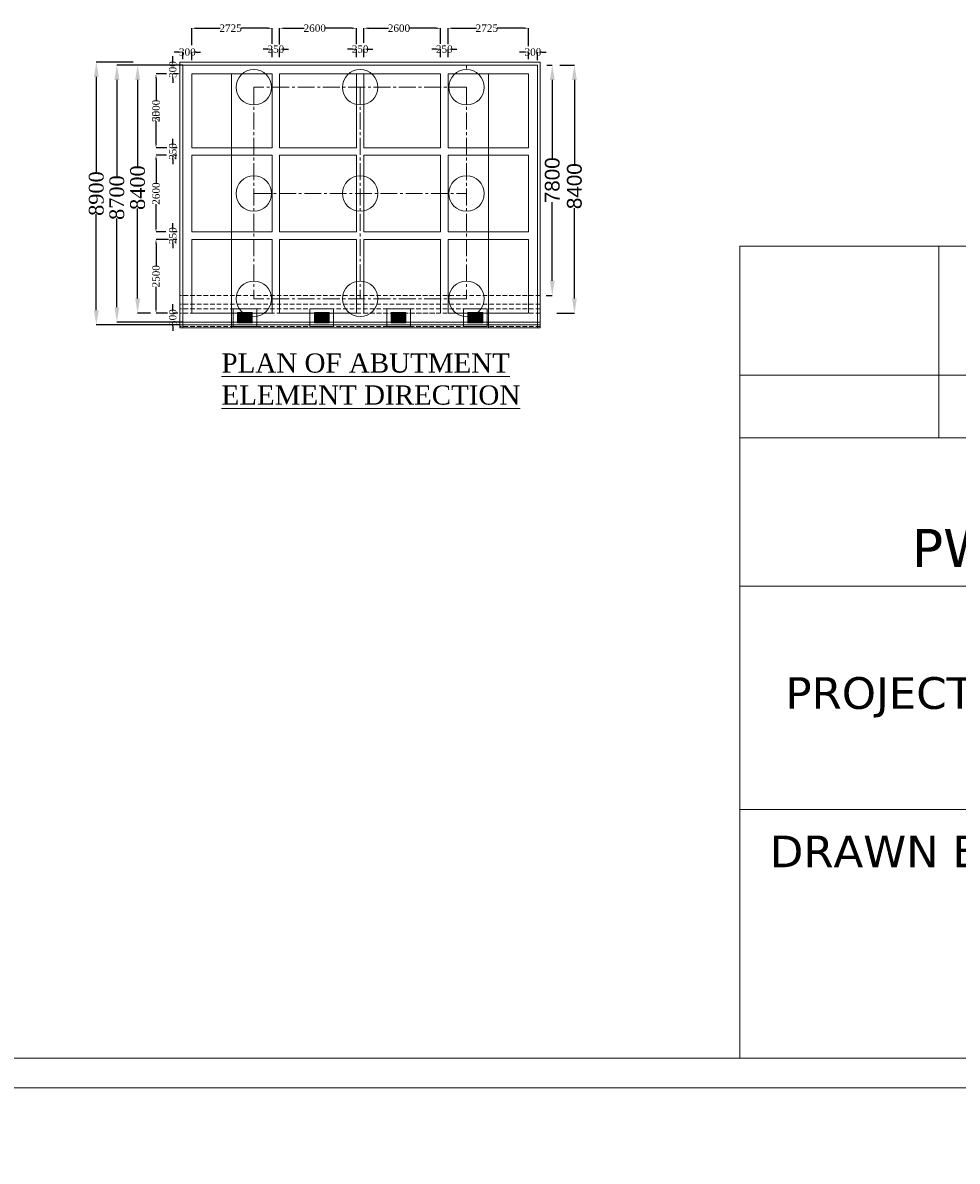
# Model space of a CAD drawing. Header units: millimetres. Extents: x -20950785 to 389010297, y -11535949 to 14056629.
# Tile 348 of 654: x 14760322 to 14823597, y -2582955 to -2505850. Entities that reach past the tile are written whole.
import ezdxf

# ---------------------------------------------------------------- set-up
doc = ezdxf.new("R2010")
doc.units = ezdxf.units.MM
doc.header["$LTSCALE"] = 60
doc.header["$MEASUREMENT"] = 0
doc.linetypes.add('CENTER2', pattern=[28.575, 19.05, -3.175, 3.175, -3.175])
doc.linetypes.add('HIDDEN', pattern=[0.375, 0.25, -0.125])
doc.styles.add('PDF Arial Bold', font='times.ttf')
doc.styles.add('style1', font='txt.shx', dxfattribs={"height": 1})
doc.dimstyles.get("Standard").update_dxf_attribs({"dimtxt": 400, "dimasz": 215, "dimexe": 0.18, "dimexo": 0.0625, "dimgap": 0.09, "dimtad": 0, "dimtih": 1, "dimtoh": 1, "dimdec": 0, "dimzin": 4, "dimdsep": 46, "dimtxsty": 'Standard', "dimblk": 'OPEN90', "dimcen": 0, "dimadec": 0, "dimazin": 1, "dimtfac": 1, "dimtdec": 0, "dimtix": 1, "dimtofl": 0, "dimtmove": 0, "dimatfit": 3, "dimldrblk": 'OPEN30', "dimfxl": 1, "dimtolj": 1, "dimtzin": 0, "dimarcsym": 0})

# ---------------------------------------------------------------- blocks, each defined once
blk = doc.blocks.new('*D1844')
at = {"color": 0, "linetype": 'Continuous', "lineweight": -2, "ltscale": 2, "transparency": 16777216}
for p, q in [((14795800, -2508718), (14796180, -2508718)), ((14796179, -2509718), (14796179, -2515030)), ((14796179, -2523318), (14796179, -2518005)), ((14795769, -2524318), (14796180, -2524318))]:
    blk.add_line(p, q, dxfattribs=at)
at = {"color": 0, "linetype": 'Continuous', "lineweight": 9, "ltscale": 2, "transparency": 16777216}
for points in [[(14796013, -2509718), (14796346, -2509718), (14796179, -2508718)], [(14796013, -2523318), (14796346, -2523318), (14796179, -2524318)]]:
    blk.add_solid(points, dxfattribs=at)
at = {"layer": 'Defpoints', "color": 0, "linetype": 'Continuous', "lineweight": 9, "ltscale": 2, "transparency": 16777216}
for p in [(14795800, -2508718), (14795769, -2524318), (14796179, -2524318)]:
    blk.add_point(p, dxfattribs=at)
at = {"color": 0, "linetype": 'Continuous', "lineweight": 9, "ltscale": 2, "transparency": 16777216, "insert": (14796179, -2516518), "char_height": 1000, "attachment_point": 5, "rotation": 90, "style": 'PDF Arial Bold'}
blk.add_mtext('\\A1;{\\fArial|b0|i0|c0|p34;7800}', dxfattribs=at)
blk = doc.blocks.new('*D1845')
at = {"color": 0, "linetype": 'Continuous', "lineweight": -2, "ltscale": 2, "transparency": 16777216}
for p, q in [((14796693, -2508718), (14797677, -2508718)), ((14797676, -2509718), (14797676, -2515426)), ((14797676, -2524518), (14797676, -2518410)), ((14796476, -2525518), (14797677, -2525518))]:
    blk.add_line(p, q, dxfattribs=at)
at = {"color": 0, "linetype": 'Continuous', "lineweight": 9, "ltscale": 2, "transparency": 16777216}
for points in [[(14797510, -2509718), (14797843, -2509718), (14797676, -2508718)], [(14797510, -2524518), (14797843, -2524518), (14797676, -2525518)]]:
    blk.add_solid(points, dxfattribs=at)
at = {"layer": 'Defpoints', "color": 0, "linetype": 'Continuous', "lineweight": 9, "ltscale": 2, "transparency": 16777216}
for p in [(14796693, -2508718), (14796476, -2525518), (14797676, -2525518)]:
    blk.add_point(p, dxfattribs=at)
at = {"color": 0, "linetype": 'Continuous', "lineweight": 9, "ltscale": 2, "transparency": 16777216, "insert": (14797676, -2516918), "char_height": 1000, "attachment_point": 5, "rotation": 90, "style": 'PDF Arial Bold'}
blk.add_mtext('\\A1;{\\fArial|b0|i0|c0|p34;8400}', dxfattribs=at)
blk = doc.blocks.new('*D1822')
at = {"color": 0, "linetype": 'Continuous', "lineweight": -2, "ltscale": 2, "transparency": 16777216}
for p, q in [((14789116, -2507303), (14789116, -2506218)), ((14789416, -2506219), (14791039, -2506219)), ((14794266, -2506219), (14792452, -2506219)), ((14794566, -2507425), (14794566, -2506218))]:
    blk.add_line(p, q, dxfattribs=at)
at = {"color": 0, "linetype": 'Continuous', "lineweight": 9, "ltscale": 2, "transparency": 16777216}
for points in [[(14789416, -2506169), (14789416, -2506269), (14789116, -2506219)], [(14794266, -2506169), (14794266, -2506269), (14794566, -2506219)]]:
    blk.add_solid(points, dxfattribs=at)
at = {"layer": 'Defpoints', "color": 0, "linetype": 'Continuous', "lineweight": 9, "ltscale": 2, "transparency": 16777216}
for p in [(14789116, -2506219), (14789116, -2507303), (14794566, -2507425)]:
    blk.add_point(p, dxfattribs=at)
at = {"color": 0, "linetype": 'Continuous', "lineweight": 9, "ltscale": 2, "transparency": 16777216, "insert": (14791745, -2506219), "char_height": 500, "attachment_point": 5, "style": 'PDF Arial Bold'}
blk.add_mtext('\\A1;2725', dxfattribs=at)
blk = doc.blocks.new('*D1823')
at = {"color": 0, "linetype": 'Continuous', "lineweight": -2, "ltscale": 2, "transparency": 16777216}
for p, q in [((14783416, -2507213), (14783416, -2506218)), ((14783716, -2506219), (14785078, -2506219)), ((14788316, -2506219), (14786513, -2506219)), ((14788616, -2507270), (14788616, -2506218))]:
    blk.add_line(p, q, dxfattribs=at)
at = {"color": 0, "linetype": 'Continuous', "lineweight": 9, "ltscale": 2, "transparency": 16777216}
for points in [[(14783716, -2506169), (14783716, -2506269), (14783416, -2506219)], [(14788316, -2506169), (14788316, -2506269), (14788616, -2506219)]]:
    blk.add_solid(points, dxfattribs=at)
at = {"layer": 'Defpoints', "color": 0, "linetype": 'Continuous', "lineweight": 9, "ltscale": 2, "transparency": 16777216}
for p in [(14783416, -2506219), (14783416, -2507213), (14788616, -2507270)]:
    blk.add_point(p, dxfattribs=at)
at = {"color": 0, "linetype": 'Continuous', "lineweight": 9, "ltscale": 2, "transparency": 16777216, "insert": (14785795, -2506219), "char_height": 500, "attachment_point": 5, "style": 'PDF Arial Bold'}
blk.add_mtext('\\A1;2600', dxfattribs=at)
blk = doc.blocks.new('*D1824')
at = {"color": 0, "linetype": 'Continuous', "lineweight": -2, "ltscale": 2, "transparency": 16777216}
for p, q in [((14777716, -2507317), (14777716, -2506218)), ((14778016, -2506219), (14779378, -2506219)), ((14782616, -2506219), (14780813, -2506219)), ((14782916, -2507294), (14782916, -2506218))]:
    blk.add_line(p, q, dxfattribs=at)
at = {"color": 0, "linetype": 'Continuous', "lineweight": 9, "ltscale": 2, "transparency": 16777216}
for points in [[(14778016, -2506169), (14778016, -2506269), (14777716, -2506219)], [(14782616, -2506169), (14782616, -2506269), (14782916, -2506219)]]:
    blk.add_solid(points, dxfattribs=at)
at = {"layer": 'Defpoints', "color": 0, "linetype": 'Continuous', "lineweight": 9, "ltscale": 2, "transparency": 16777216}
for p in [(14777716, -2506219), (14777716, -2507317), (14782916, -2507294)]:
    blk.add_point(p, dxfattribs=at)
at = {"color": 0, "linetype": 'Continuous', "lineweight": 9, "ltscale": 2, "transparency": 16777216, "insert": (14780095, -2506219), "char_height": 500, "attachment_point": 5, "style": 'PDF Arial Bold'}
blk.add_mtext('\\A1;2600', dxfattribs=at)
blk = doc.blocks.new('*D1825')
at = {"color": 0, "linetype": 'Continuous', "lineweight": -2, "ltscale": 2, "transparency": 16777216}
for p, q in [((14771766, -2507365), (14771766, -2506218)), ((14772066, -2506219), (14773689, -2506219)), ((14776916, -2506219), (14775102, -2506219)), ((14777216, -2507269), (14777216, -2506218))]:
    blk.add_line(p, q, dxfattribs=at)
at = {"color": 0, "linetype": 'Continuous', "lineweight": 9, "ltscale": 2, "transparency": 16777216}
for points in [[(14772066, -2506169), (14772066, -2506269), (14771766, -2506219)], [(14776916, -2506169), (14776916, -2506269), (14777216, -2506219)]]:
    blk.add_solid(points, dxfattribs=at)
at = {"layer": 'Defpoints', "color": 0, "linetype": 'Continuous', "lineweight": 9, "ltscale": 2, "transparency": 16777216}
for p in [(14771766, -2506219), (14771766, -2507365), (14777216, -2507269)]:
    blk.add_point(p, dxfattribs=at)
at = {"color": 0, "linetype": 'Continuous', "lineweight": 9, "ltscale": 2, "transparency": 16777216, "insert": (14774395, -2506219), "char_height": 500, "attachment_point": 5, "style": 'PDF Arial Bold'}
blk.add_mtext('\\A1;2725', dxfattribs=at)
blk = doc.blocks.new('*D1826')
at = {"color": 0, "linetype": 'Continuous', "lineweight": -2, "ltscale": 2, "transparency": 16777216}
for p, q in [((14788316, -2507637), (14788016, -2507637)), ((14788616, -2508180), (14788616, -2507636)), ((14789116, -2508191), (14789116, -2507636)), ((14789416, -2507637), (14789716, -2507637))]:
    blk.add_line(p, q, dxfattribs=at)
at = {"color": 0, "linetype": 'Continuous', "lineweight": 9, "ltscale": 2, "transparency": 16777216}
for points in [[(14788316, -2507587), (14788316, -2507687), (14788616, -2507637)], [(14789416, -2507587), (14789416, -2507687), (14789116, -2507637)]]:
    blk.add_solid(points, dxfattribs=at)
at = {"layer": 'Defpoints', "color": 0, "linetype": 'Continuous', "lineweight": 9, "ltscale": 2, "transparency": 16777216}
for p in [(14788616, -2507637), (14788616, -2508180), (14789116, -2508191)]:
    blk.add_point(p, dxfattribs=at)
at = {"color": 0, "linetype": 'Continuous', "lineweight": 9, "ltscale": 2, "transparency": 16777216, "insert": (14788866, -2507637), "char_height": 500, "attachment_point": 5, "style": 'PDF Arial Bold'}
blk.add_mtext('\\A1;250', dxfattribs=at)
blk = doc.blocks.new('*D1827')
at = {"color": 0, "linetype": 'Continuous', "lineweight": -2, "ltscale": 2, "transparency": 16777216}
for p, q in [((14782616, -2507637), (14782316, -2507637)), ((14782916, -2508180), (14782916, -2507636)), ((14783416, -2508191), (14783416, -2507636)), ((14783716, -2507637), (14784016, -2507637))]:
    blk.add_line(p, q, dxfattribs=at)
at = {"color": 0, "linetype": 'Continuous', "lineweight": 9, "ltscale": 2, "transparency": 16777216}
for points in [[(14782616, -2507587), (14782616, -2507687), (14782916, -2507637)], [(14783716, -2507587), (14783716, -2507687), (14783416, -2507637)]]:
    blk.add_solid(points, dxfattribs=at)
at = {"layer": 'Defpoints', "color": 0, "linetype": 'Continuous', "lineweight": 9, "ltscale": 2, "transparency": 16777216}
for p in [(14782916, -2507637), (14782916, -2508180), (14783416, -2508191)]:
    blk.add_point(p, dxfattribs=at)
at = {"color": 0, "linetype": 'Continuous', "lineweight": 9, "ltscale": 2, "transparency": 16777216, "insert": (14783166, -2507637), "char_height": 500, "attachment_point": 5, "style": 'PDF Arial Bold'}
blk.add_mtext('\\A1;250', dxfattribs=at)
blk = doc.blocks.new('*D1828')
at = {"color": 0, "linetype": 'Continuous', "lineweight": -2, "ltscale": 2, "transparency": 16777216}
for p, q in [((14776909, -2507637), (14776609, -2507637)), ((14777209, -2508180), (14777209, -2507636)), ((14777709, -2508191), (14777709, -2507636)), ((14778009, -2507637), (14778309, -2507637))]:
    blk.add_line(p, q, dxfattribs=at)
at = {"color": 0, "linetype": 'Continuous', "lineweight": 9, "ltscale": 2, "transparency": 16777216}
for points in [[(14776909, -2507587), (14776909, -2507687), (14777209, -2507637)], [(14778009, -2507587), (14778009, -2507687), (14777709, -2507637)]]:
    blk.add_solid(points, dxfattribs=at)
at = {"layer": 'Defpoints', "color": 0, "linetype": 'Continuous', "lineweight": 9, "ltscale": 2, "transparency": 16777216}
for p in [(14777209, -2507637), (14777209, -2508180), (14777709, -2508191)]:
    blk.add_point(p, dxfattribs=at)
at = {"color": 0, "linetype": 'Continuous', "lineweight": 9, "ltscale": 2, "transparency": 16777216, "insert": (14777459, -2507637), "char_height": 500, "attachment_point": 5, "style": 'PDF Arial Bold'}
blk.add_mtext('\\A1;250', dxfattribs=at)
blk = doc.blocks.new('*D1829')
at = {"color": 0, "linetype": 'Continuous', "lineweight": -2, "ltscale": 2, "transparency": 16777216}
for p, q in [((14794266, -2507837), (14793966, -2507837)), ((14794566, -2508321), (14794566, -2507836)), ((14795165, -2508391), (14795165, -2507836)), ((14795465, -2507837), (14795765, -2507837))]:
    blk.add_line(p, q, dxfattribs=at)
at = {"color": 0, "linetype": 'Continuous', "lineweight": 9, "ltscale": 2, "transparency": 16777216}
for points in [[(14794266, -2507787), (14794266, -2507887), (14794566, -2507837)], [(14795465, -2507787), (14795465, -2507887), (14795165, -2507837)]]:
    blk.add_solid(points, dxfattribs=at)
at = {"layer": 'Defpoints', "color": 0, "linetype": 'Continuous', "lineweight": 9, "ltscale": 2, "transparency": 16777216}
for p in [(14794566, -2507837), (14794566, -2508321), (14795165, -2508391)]:
    blk.add_point(p, dxfattribs=at)
at = {"color": 0, "linetype": 'Continuous', "lineweight": 9, "ltscale": 2, "transparency": 16777216, "insert": (14794866, -2507837), "char_height": 500, "attachment_point": 5, "style": 'PDF Arial Bold'}
blk.add_mtext('\\A1;300', dxfattribs=at)
blk = doc.blocks.new('*D1830')
at = {"color": 0, "linetype": 'Continuous', "lineweight": -2, "ltscale": 2, "transparency": 16777216}
for p, q in [((14770866, -2507837), (14770566, -2507837)), ((14771166, -2508321), (14771166, -2507836)), ((14771765, -2508391), (14771765, -2507836)), ((14772065, -2507837), (14772365, -2507837))]:
    blk.add_line(p, q, dxfattribs=at)
at = {"color": 0, "linetype": 'Continuous', "lineweight": 9, "ltscale": 2, "transparency": 16777216}
for points in [[(14770866, -2507787), (14770866, -2507887), (14771166, -2507837)], [(14772065, -2507787), (14772065, -2507887), (14771765, -2507837)]]:
    blk.add_solid(points, dxfattribs=at)
at = {"layer": 'Defpoints', "color": 0, "linetype": 'Continuous', "lineweight": 9, "ltscale": 2, "transparency": 16777216}
for p in [(14771166, -2507837), (14771166, -2508321), (14771765, -2508391)]:
    blk.add_point(p, dxfattribs=at)
at = {"color": 0, "linetype": 'Continuous', "lineweight": 9, "ltscale": 2, "transparency": 16777216, "insert": (14771466, -2507837), "char_height": 500, "width": 1681.9, "attachment_point": 5, "style": 'PDF Arial Bold'}
blk.add_mtext('\\A1;300', dxfattribs=at)
blk = doc.blocks.new('*D1831')
at = {"color": 0, "linetype": 'Continuous', "lineweight": -2, "ltscale": 2, "transparency": 16777216}
for p, q in [((14770048, -2509318), (14769344, -2509318)), ((14769344, -2509618), (14769344, -2511110)), ((14769344, -2514018), (14769344, -2512525)), ((14770080, -2514318), (14769344, -2514318))]:
    blk.add_line(p, q, dxfattribs=at)
at = {"color": 0, "linetype": 'Continuous', "lineweight": 9, "ltscale": 2, "transparency": 16777216}
for points in [[(14769294, -2509618), (14769394, -2509618), (14769344, -2509318)], [(14769294, -2514018), (14769394, -2514018), (14769344, -2514318)]]:
    blk.add_solid(points, dxfattribs=at)
at = {"layer": 'Defpoints', "color": 0, "linetype": 'Continuous', "lineweight": 9, "ltscale": 2, "transparency": 16777216}
for p in [(14770048, -2509318), (14769344, -2514318), (14770080, -2514318)]:
    blk.add_point(p, dxfattribs=at)
at = {"color": 0, "linetype": 'Continuous', "lineweight": 9, "ltscale": 2, "transparency": 16777216, "insert": (14769344, -2511818), "char_height": 500, "attachment_point": 5, "rotation": 90, "style": 'PDF Arial Bold'}
blk.add_mtext('\\A1;5000', dxfattribs=at)
blk = doc.blocks.new('*D1832')
at = {"color": 0, "linetype": 'Continuous', "lineweight": -2, "ltscale": 2, "transparency": 16777216}
for p, q in [((14770048, -2509318), (14769344, -2509318)), ((14769344, -2509618), (14769344, -2511101)), ((14769344, -2514018), (14769344, -2512535)), ((14770080, -2514318), (14769344, -2514318))]:
    blk.add_line(p, q, dxfattribs=at)
at = {"color": 0, "linetype": 'Continuous', "lineweight": 9, "ltscale": 2, "transparency": 16777216}
for points in [[(14769294, -2509618), (14769394, -2509618), (14769344, -2509318)], [(14769294, -2514018), (14769394, -2514018), (14769344, -2514318)]]:
    blk.add_solid(points, dxfattribs=at)
at = {"layer": 'Defpoints', "color": 0, "linetype": 'Continuous', "lineweight": 9, "ltscale": 2, "transparency": 16777216}
for p in [(14770048, -2509318), (14769344, -2514318), (14770080, -2514318)]:
    blk.add_point(p, dxfattribs=at)
at = {"color": 0, "linetype": 'Continuous', "lineweight": 9, "ltscale": 2, "transparency": 16777216, "insert": (14769344, -2511818), "char_height": 500, "attachment_point": 5, "rotation": 90, "style": 'PDF Arial Bold'}
blk.add_mtext('\\A1;2500', dxfattribs=at)
blk = doc.blocks.new('*D1833')
at = {"color": 0, "linetype": 'Continuous', "lineweight": -2, "ltscale": 2, "transparency": 16777216}
for p, q in [((14770192, -2520518), (14769344, -2520518)), ((14769344, -2520818), (14769344, -2522301)), ((14769344, -2525218), (14769344, -2523735)), ((14770113, -2525518), (14769344, -2525518))]:
    blk.add_line(p, q, dxfattribs=at)
at = {"color": 0, "linetype": 'Continuous', "lineweight": 9, "ltscale": 2, "transparency": 16777216}
for points in [[(14769294, -2520818), (14769394, -2520818), (14769344, -2520518)], [(14769294, -2525218), (14769394, -2525218), (14769344, -2525518)]]:
    blk.add_solid(points, dxfattribs=at)
at = {"layer": 'Defpoints', "color": 0, "linetype": 'Continuous', "lineweight": 9, "ltscale": 2, "transparency": 16777216}
for p in [(14770192, -2520518), (14769344, -2525518), (14770113, -2525518)]:
    blk.add_point(p, dxfattribs=at)
at = {"color": 0, "linetype": 'Continuous', "lineweight": 9, "ltscale": 2, "transparency": 16777216, "insert": (14769344, -2523018), "char_height": 500, "attachment_point": 5, "rotation": 90, "style": 'PDF Arial Bold'}
blk.add_mtext('\\A1;2500', dxfattribs=at)
blk = doc.blocks.new('*D1834')
at = {"color": 0, "linetype": 'Continuous', "lineweight": -2, "ltscale": 2, "transparency": 16777216}
for p, q in [((14770064, -2514818), (14769344, -2514818)), ((14769344, -2515118), (14769344, -2516701)), ((14769344, -2519718), (14769344, -2518135)), ((14770019, -2520018), (14769344, -2520018))]:
    blk.add_line(p, q, dxfattribs=at)
at = {"color": 0, "linetype": 'Continuous', "lineweight": 9, "ltscale": 2, "transparency": 16777216}
for points in [[(14769294, -2515118), (14769394, -2515118), (14769344, -2514818)], [(14769294, -2519718), (14769394, -2519718), (14769344, -2520018)]]:
    blk.add_solid(points, dxfattribs=at)
at = {"layer": 'Defpoints', "color": 0, "linetype": 'Continuous', "lineweight": 9, "ltscale": 2, "transparency": 16777216}
for p in [(14770064, -2514818), (14769344, -2520018), (14770019, -2520018)]:
    blk.add_point(p, dxfattribs=at)
at = {"color": 0, "linetype": 'Continuous', "lineweight": 9, "ltscale": 2, "transparency": 16777216, "insert": (14769344, -2517418), "char_height": 500, "attachment_point": 5, "rotation": 90, "style": 'PDF Arial Bold'}
blk.add_mtext('\\A1;2600', dxfattribs=at)
blk = doc.blocks.new('*D1835')
at = {"color": 0, "linetype": 'Continuous', "lineweight": -2, "ltscale": 2, "transparency": 16777216}
for p, q in [((14770475, -2514018), (14770475, -2513718)), ((14770782, -2514318), (14770475, -2514318)), ((14770753, -2514818), (14770475, -2514818)), ((14770475, -2515118), (14770475, -2515418))]:
    blk.add_line(p, q, dxfattribs=at)
at = {"color": 0, "linetype": 'Continuous', "lineweight": 9, "ltscale": 2, "transparency": 16777216}
for points in [[(14770425, -2514018), (14770525, -2514018), (14770475, -2514318)], [(14770425, -2515118), (14770525, -2515118), (14770475, -2514818)]]:
    blk.add_solid(points, dxfattribs=at)
at = {"layer": 'Defpoints', "color": 0, "linetype": 'Continuous', "lineweight": 9, "ltscale": 2, "transparency": 16777216}
for p in [(14770782, -2514318), (14770475, -2514818), (14770753, -2514818)]:
    blk.add_point(p, dxfattribs=at)
at = {"color": 0, "linetype": 'Continuous', "lineweight": 9, "ltscale": 2, "transparency": 16777216, "insert": (14770475, -2514568), "char_height": 500, "attachment_point": 5, "rotation": 90, "style": 'PDF Arial Bold'}
blk.add_mtext('\\A1;250', dxfattribs=at)
blk = doc.blocks.new('*D1836')
at = {"color": 0, "linetype": 'Continuous', "lineweight": -2, "ltscale": 2, "transparency": 16777216}
for p, q in [((14770475, -2519718), (14770475, -2519418)), ((14770782, -2520018), (14770475, -2520018)), ((14770753, -2520518), (14770475, -2520518)), ((14770475, -2520818), (14770475, -2521118))]:
    blk.add_line(p, q, dxfattribs=at)
at = {"color": 0, "linetype": 'Continuous', "lineweight": 9, "ltscale": 2, "transparency": 16777216}
for points in [[(14770425, -2519718), (14770525, -2519718), (14770475, -2520018)], [(14770425, -2520818), (14770525, -2520818), (14770475, -2520518)]]:
    blk.add_solid(points, dxfattribs=at)
at = {"layer": 'Defpoints', "color": 0, "linetype": 'Continuous', "lineweight": 9, "ltscale": 2, "transparency": 16777216}
for p in [(14770475, -2520518), (14770753, -2520518), (14770782, -2520018)]:
    blk.add_point(p, dxfattribs=at)
at = {"color": 0, "linetype": 'Continuous', "lineweight": 9, "ltscale": 2, "transparency": 16777216, "insert": (14770475, -2520268), "char_height": 500, "attachment_point": 5, "rotation": 90, "style": 'PDF Arial Bold'}
blk.add_mtext('\\A1;250', dxfattribs=at)
blk = doc.blocks.new('*D1837')
at = {"color": 0, "linetype": 'Continuous', "lineweight": -2, "ltscale": 2, "transparency": 16777216}
for p, q in [((14770475, -2508418), (14770475, -2508118)), ((14770821, -2508718), (14770475, -2508718)), ((14770878, -2509318), (14770475, -2509318)), ((14770475, -2509618), (14770475, -2509918))]:
    blk.add_line(p, q, dxfattribs=at)
at = {"color": 0, "linetype": 'Continuous', "lineweight": 9, "ltscale": 2, "transparency": 16777216}
for points in [[(14770425, -2508418), (14770525, -2508418), (14770475, -2508718)], [(14770425, -2509618), (14770525, -2509618), (14770475, -2509318)]]:
    blk.add_solid(points, dxfattribs=at)
at = {"layer": 'Defpoints', "color": 0, "linetype": 'Continuous', "lineweight": 9, "ltscale": 2, "transparency": 16777216}
for p in [(14770821, -2508718), (14770475, -2509318), (14770878, -2509318)]:
    blk.add_point(p, dxfattribs=at)
at = {"color": 0, "linetype": 'Continuous', "lineweight": 9, "ltscale": 2, "transparency": 16777216, "insert": (14770475, -2509018), "char_height": 500, "attachment_point": 5, "rotation": 90, "style": 'PDF Arial Bold'}
blk.add_mtext('\\A1;300', dxfattribs=at)
blk = doc.blocks.new('*D1838')
at = {"color": 0, "linetype": 'Continuous', "lineweight": -2, "ltscale": 2, "transparency": 16777216}
for p, q in [((14770475, -2525218), (14770475, -2524918)), ((14770812, -2525518), (14770475, -2525518)), ((14770753, -2526118), (14770475, -2526118)), ((14770475, -2526418), (14770475, -2526718))]:
    blk.add_line(p, q, dxfattribs=at)
at = {"color": 0, "linetype": 'Continuous', "lineweight": 9, "ltscale": 2, "transparency": 16777216}
for points in [[(14770425, -2525218), (14770525, -2525218), (14770475, -2525518)], [(14770425, -2526418), (14770525, -2526418), (14770475, -2526118)]]:
    blk.add_solid(points, dxfattribs=at)
at = {"layer": 'Defpoints', "color": 0, "linetype": 'Continuous', "lineweight": 9, "ltscale": 2, "transparency": 16777216}
for p in [(14770812, -2525518), (14770475, -2526118), (14770753, -2526118)]:
    blk.add_point(p, dxfattribs=at)
at = {"color": 0, "linetype": 'Continuous', "lineweight": 9, "ltscale": 2, "transparency": 16777216, "insert": (14770475, -2525818), "char_height": 500, "attachment_point": 5, "rotation": 90, "style": 'PDF Arial Bold'}
blk.add_mtext('\\A1;300', dxfattribs=at)
blk = doc.blocks.new('*D1839')
at = {"color": 0, "linetype": 'Continuous', "lineweight": -2, "ltscale": 2, "transparency": 16777216}
for p, q in [((14767789, -2508518), (14765303, -2508518)), ((14765303, -2509518), (14765303, -2516012)), ((14765303, -2525318), (14765303, -2518824)), ((14770966, -2526318), (14765303, -2526318))]:
    blk.add_line(p, q, dxfattribs=at)
at = {"color": 0, "linetype": 'Continuous', "lineweight": 9, "ltscale": 2, "transparency": 16777216}
for points in [[(14765137, -2509518), (14765470, -2509518), (14765303, -2508518)], [(14765137, -2525318), (14765470, -2525318), (14765303, -2526318)]]:
    blk.add_solid(points, dxfattribs=at)
at = {"layer": 'Defpoints', "color": 0, "linetype": 'Continuous', "lineweight": 9, "ltscale": 2, "transparency": 16777216}
for p in [(14767789, -2508518), (14765303, -2526318), (14770966, -2526318)]:
    blk.add_point(p, dxfattribs=at)
at = {"color": 0, "linetype": 'Continuous', "lineweight": 9, "ltscale": 2, "transparency": 16777216, "insert": (14765303, -2517418), "char_height": 1000, "attachment_point": 5, "rotation": 90, "style": 'PDF Arial Bold'}
blk.add_mtext('\\A1;8900', dxfattribs=at)
blk = doc.blocks.new('*D1840')
at = {"color": 0, "linetype": 'Continuous', "lineweight": -2, "ltscale": 2, "transparency": 16777216}
for p, q in [((14768910, -2508718), (14768100, -2508718)), ((14768100, -2509718), (14768100, -2515612)), ((14768100, -2524518), (14768100, -2518424)), ((14768962, -2525518), (14768100, -2525518))]:
    blk.add_line(p, q, dxfattribs=at)
at = {"color": 0, "linetype": 'Continuous', "lineweight": 9, "ltscale": 2, "transparency": 16777216}
for points in [[(14767934, -2509718), (14768267, -2509718), (14768100, -2508718)], [(14767934, -2524518), (14768267, -2524518), (14768100, -2525518)]]:
    blk.add_solid(points, dxfattribs=at)
at = {"layer": 'Defpoints', "color": 0, "linetype": 'Continuous', "lineweight": 9, "ltscale": 2, "transparency": 16777216}
for p in [(14768910, -2508718), (14768100, -2525518), (14768962, -2525518)]:
    blk.add_point(p, dxfattribs=at)
at = {"color": 0, "linetype": 'Continuous', "lineweight": 9, "ltscale": 2, "transparency": 16777216, "insert": (14768100, -2517018), "char_height": 1000, "attachment_point": 5, "rotation": 90, "style": 'PDF Arial Bold'}
blk.add_mtext('\\A1;8400', dxfattribs=at)
blk = doc.blocks.new('*D1841')
at = {"color": 0, "linetype": 'Continuous', "lineweight": -2, "ltscale": 2, "transparency": 16777216}
for p, q in [((14771166, -2508718), (14766695, -2508718)), ((14766695, -2509718), (14766695, -2516287)), ((14766695, -2525118), (14766695, -2519099)), ((14771166, -2526118), (14766695, -2526118))]:
    blk.add_line(p, q, dxfattribs=at)
at = {"color": 0, "linetype": 'Continuous', "lineweight": 9, "ltscale": 2, "transparency": 16777216}
for points in [[(14766529, -2509718), (14766862, -2509718), (14766695, -2508718)], [(14766529, -2525118), (14766862, -2525118), (14766695, -2526118)]]:
    blk.add_solid(points, dxfattribs=at)
at = {"layer": 'Defpoints', "color": 0, "linetype": 'Continuous', "lineweight": 9, "ltscale": 2, "transparency": 16777216}
for p in [(14771166, -2508718), (14766695, -2526118), (14771166, -2526118)]:
    blk.add_point(p, dxfattribs=at)
at = {"color": 0, "linetype": 'Continuous', "lineweight": 9, "ltscale": 2, "transparency": 16777216, "insert": (14766695, -2517693), "char_height": 1000, "attachment_point": 5, "rotation": 90, "style": 'PDF Arial Bold'}
blk.add_mtext('\\A1;8700', dxfattribs=at)

msp = doc.modelspace()

# ---------------------------------------------------------------- hatches: boundary and pattern name
at = {"linetype": 'Continuous', "lineweight": 9, "ltscale": 2}
h = msp.add_hatch(dxfattribs=at)
h.set_pattern_fill('GOST_GROUND', scale=10, angle=-90)
h.set_pattern_definition([(315, (17788223.4, 19879479.06), (-3e-14, -141.42135624), [200]), (315, (17788223.4, 19879449.06), (-3e-14, -141.42135624), [200]), (315, (17788223.4, 19879419.06), (-3e-14, -141.42135624), [200])])
h.paths.add_polyline_path([(14774866.4, -2525467.94), (14774866.4, -2526167.94), (14775866.4, -2526167.94), (14775866.4, -2525467.94)])
h = msp.add_hatch(dxfattribs=at)
h.set_pattern_fill('GOST_GROUND', scale=10, angle=-90)
h.set_pattern_definition([(315, (17793423.4, 19879479.06), (-3e-14, -141.42135624), [200]), (315, (17793423.4, 19879449.06), (-3e-14, -141.42135624), [200]), (315, (17793423.4, 19879419.06), (-3e-14, -141.42135624), [200])])
h.paths.add_polyline_path([(14780066.4, -2525467.94), (14780066.4, -2526167.94), (14781066.4, -2526167.94), (14781066.4, -2525467.94)])
h = msp.add_hatch(dxfattribs=at)
h.set_pattern_fill('GOST_GROUND', scale=10, angle=-90)
h.set_pattern_definition([(315, (17798623.4, 19879479.06), (-3e-14, -141.42135624), [200]), (315, (17798623.4, 19879449.06), (-3e-14, -141.42135624), [200]), (315, (17798623.4, 19879419.06), (-3e-14, -141.42135624), [200])])
h.paths.add_polyline_path([(14785266.4, -2525467.94), (14785266.4, -2526167.94), (14786266.4, -2526167.94), (14786266.4, -2525467.94)])
h = msp.add_hatch(dxfattribs=at)
h.set_pattern_fill('GOST_GROUND', scale=10, angle=-90)
h.set_pattern_definition([(315, (17803823.4, 19879479.06), (-3e-14, -141.42135624), [200]), (315, (17803823.4, 19879449.06), (-3e-14, -141.42135624), [200]), (315, (17803823.4, 19879419.06), (-3e-14, -141.42135624), [200])])
h.paths.add_polyline_path([(14790466.4, -2525467.94), (14790466.4, -2526167.94), (14791466.4, -2526167.94), (14791466.4, -2525467.94)])

# ---------------------------------------------------------------- linework, layer by layer
at = {"color": 7, "linetype": 'Continuous', "lineweight": 9, "ltscale": 2}
for p, q in [((14770966.4, -2526517.94), (14770966.4, -2508517.94)), ((14795366.4, -2508517.94), (14770966.4, -2508517.94)), ((14771166.4, -2526517.94), (14771166.4, -2508717.94)), ((14795166.4, -2508717.94), (14771166.4, -2508717.94)), ((14790366.4, -2508940.15), (14790366.4, -2508717.94)), ((14795166.4, -2524467.94), (14795166.4, -2508717.94)), ((14795366.4, -2526517.94), (14795366.4, -2508517.94)), ((14771766.4, -2514317.94), (14771766.4, -2509317.94)), ((14777216.4, -2509317.94), (14771766.4, -2509317.94)), ((14774466.4, -2509317.94), (14774466.4, -2526517.94)), ((14777216.4, -2514317.94), (14777216.4, -2509317.94)), ((14777716.4, -2514317.94), (14777716.4, -2509317.94)), ((14782916.4, -2509317.94), (14777716.4, -2509317.94)), ((14782916.4, -2514317.94), (14782916.4, -2509317.94)), ((14783416.4, -2509317.94), (14782916.4, -2509317.94)), ((14783416.4, -2514317.94), (14783416.4, -2509317.94)), ((14788616.4, -2509317.94), (14783416.4, -2509317.94)), ((14788616.4, -2514317.94), (14788616.4, -2509317.94)), ((14789116.4, -2514317.94), (14789116.4, -2509317.94)), ((14794566.4, -2509317.94), (14789116.4, -2509317.94)), ((14791866.4, -2509317.94), (14791866.4, -2526517.94)), ((14794566.4, -2514317.94), (14794566.4, -2509317.94)), ((14771766.4, -2514317.94), (14775666.4, -2514317.94)), ((14771766.4, -2514317.94), (14777216.4, -2514317.94)), ((14777716.4, -2514317.94), (14782916.4, -2514317.94)), ((14782566.4, -2514317.94), (14782916.4, -2514317.94)), ((14783416.4, -2514317.94), (14788616.4, -2514317.94)), ((14789116.4, -2514317.94), (14794566.4, -2514317.94)), ((14771766.4, -2520017.94), (14771766.4, -2514817.94)), ((14771766.4, -2514817.94), (14777216.4, -2514817.94)), ((14777216.4, -2520017.94), (14777216.4, -2514817.94)), ((14777716.4, -2520017.94), (14777716.4, -2514817.94)), ((14777716.4, -2514817.94), (14782916.4, -2514817.94)), ((14782916.4, -2520017.94), (14782916.4, -2514817.94)), ((14783416.4, -2520017.94), (14783416.4, -2514817.94)), ((14783416.4, -2514817.94), (14788616.4, -2514817.94)), ((14788616.4, -2520017.94), (14788616.4, -2514817.94)), ((14789116.4, -2520017.94), (14789116.4, -2514817.94)), ((14789116.4, -2514817.94), (14794566.4, -2514817.94)), ((14794566.4, -2520017.94), (14794566.4, -2514817.94)), ((14771766.4, -2520017.94), (14777216.4, -2520017.94)), ((14771766.4, -2525517.94), (14771766.4, -2520517.94)), ((14771766.4, -2520517.94), (14775666.4, -2520517.94)), ((14771766.4, -2520517.94), (14777216.4, -2520517.94)), ((14777216.4, -2525517.94), (14777216.4, -2520517.94)), ((14777716.4, -2520017.94), (14782916.4, -2520017.94)), ((14777716.4, -2525517.94), (14777716.4, -2520517.94)), ((14777716.4, -2520517.94), (14782916.4, -2520517.94)), ((14782566.4, -2520517.94), (14782916.4, -2520517.94)), ((14782916.4, -2525517.94), (14782916.4, -2520517.94)), ((14783416.4, -2520017.94), (14788616.4, -2520017.94)), ((14783416.4, -2525517.94), (14783416.4, -2520517.94)), ((14783416.4, -2520517.94), (14788616.4, -2520517.94)), ((14788616.4, -2525517.94), (14788616.4, -2520517.94)), ((14789116.4, -2520017.94), (14794566.4, -2520017.94)), ((14789116.4, -2525517.94), (14789116.4, -2520517.94)), ((14789116.4, -2520517.94), (14794566.4, -2520517.94)), ((14794566.4, -2525517.94), (14794566.4, -2520517.94)), ((14808884.43, -2520990.62, -16236.32), (14808884.43, -2575974.94)), ((14795166.4, -2524467.94), (14795166.4, -2526517.94)), ((14771766.4, -2525517.94), (14775666.4, -2525517.94)), ((14773966.4, -2525517.94), (14777216.4, -2525517.94)), ((14773966.4, -2525517.94), (14777216.4, -2525517.94)), ((14773966.4, -2525517.94), (14777216.4, -2525517.94)), ((14774566.4, -2526417.94), (14774566.4, -2525217.94)), ((14774566.4, -2525217.94), (14776166.4, -2525217.94)), ((14775866.4, -2525467.94), (14774866.4, -2525467.94)), ((14774866.4, -2525467.94), (14774866.4, -2526167.94)), ((14775866.4, -2525467.94), (14775866.4, -2526167.94)), ((14776166.4, -2525217.94), (14776166.4, -2526417.94)), ((14777716.4, -2525517.94), (14781966.4, -2525517.94)), ((14777716.4, -2525517.94), (14781966.4, -2525517.94)), ((14777716.4, -2525517.94), (14781966.4, -2525517.94)), ((14779766.4, -2526417.94), (14779766.4, -2525217.94)), ((14779766.4, -2525217.94), (14781366.4, -2525217.94)), ((14781066.4, -2525467.94), (14780066.4, -2525467.94)), ((14780066.4, -2525467.94), (14780066.4, -2526167.94)), ((14781066.4, -2525467.94), (14781066.4, -2526167.94)), ((14781366.4, -2525217.94), (14781366.4, -2526417.94)), ((14784966.4, -2526417.94), (14784966.4, -2525217.94)), ((14784966.4, -2525217.94), (14786566.4, -2525217.94)), ((14786266.4, -2525467.94), (14785266.4, -2525467.94)), ((14785266.4, -2525467.94), (14785266.4, -2526167.94)), ((14786266.4, -2525467.94), (14786266.4, -2526167.94)), ((14786566.4, -2525217.94), (14786566.4, -2526417.94)), ((14789116.4, -2525517.94), (14794566.4, -2525517.94)), ((14790166.4, -2526417.94), (14790166.4, -2525217.94)), ((14790166.4, -2525217.94), (14791766.4, -2525217.94)), ((14791466.4, -2525467.94), (14790466.4, -2525467.94)), ((14790466.4, -2525467.94), (14790466.4, -2526167.94)), ((14791466.4, -2525467.94), (14791466.4, -2526167.94)), ((14791766.4, -2525217.94), (14791766.4, -2526417.94)), ((14795366.4, -2526317.94), (14770966.4, -2526317.94)), ((14795366.4, -2526517.94), (14770966.4, -2526517.94)), ((14776166.4, -2526417.94), (14774566.4, -2526417.94)), ((14775866.4, -2526167.94), (14774866.4, -2526167.94)), ((14781366.4, -2526417.94), (14779766.4, -2526417.94)), ((14781066.4, -2526167.94), (14780066.4, -2526167.94)), ((14786566.4, -2526417.94), (14784966.4, -2526417.94)), ((14786266.4, -2526167.94), (14785266.4, -2526167.94)), ((14791766.4, -2526417.94), (14790166.4, -2526417.94)), ((14791466.4, -2526167.94), (14790466.4, -2526167.94)), ((14808884.43, -2575974.94), (14930618.09, -2575974.94))]:
    msp.add_line(p, q, dxfattribs=at)
at = {"color": 7, "linetype": 'CENTER2', "lineweight": 9}
for p, q in [((14775966.4, -2510217.94), (14775966.4, -2524540.15)), ((14790366.4, -2510217.94), (14775966.4, -2510217.94)), ((14775966.4, -2510217.94), (14775966.4, -2517417.94)), ((14783166.4, -2510217.94), (14783166.4, -2524540.15)), ((14790366.4, -2510217.94), (14790366.4, -2524540.15)), ((14775966.4, -2517417.94), (14790366.4, -2517417.94)), ((14790366.4, -2524540.15), (14775966.4, -2524540.15))]:
    msp.add_line(p, q, dxfattribs=at)
at = {"linetype": 'Continuous', "lineweight": 9}
for p, q in [((14808884.43, -2520990.62, -16236.32), (14930618.09, -2520990.62, -16236.32)), ((14822347.96, -2520990.62, -16236.32), (14822347.96, -2533959.1, -16236.32)), ((14808884.43, -2529712.83, -16236.32), (14930618.09, -2529712.83, -16236.32)), ((14808884.43, -2533959.1, -16236.32), (14930618.09, -2533959.1, -16236.32)), ((14808909.56, -2543998.68, -16236.32), (14930618.09, -2543998.68, -16236.32)), ((14808909.56, -2559141.17, -7954.27), (14818064.88, -2559141.17, -4572.38)), ((14818064.88, -2559141.17, 1319.08), (14930618.09, -2559141.17, 42895.18))]:
    msp.add_line(p, q, dxfattribs=at)
at = {"color": 7, "linetype": 'HIDDEN', "lineweight": 9, "ltscale": 20}
for p, q in [((14795366.4, -2524317.94), (14770966.4, -2524317.94)), ((14795366.4, -2524917.94), (14770966.4, -2524917.94)), ((14795366.4, -2525217.94), (14770966.4, -2525217.94)), ((14795366.4, -2525517.94), (14770966.4, -2525517.94)), ((14783416.4, -2525517.94), (14788616.4, -2525517.94)), ((14783416.4, -2525517.94), (14788616.4, -2525517.94)), ((14795366.4, -2526417.94), (14770966.4, -2526417.94))]:
    msp.add_line(p, q, dxfattribs=at)
at = {"color": 7, "linetype": 'HIDDEN', "lineweight": 9, "ltscale": 2}
for p, q in [((14779966.4, -2525517.94), (14782916.4, -2525517.94)), ((14779966.4, -2525517.94), (14782916.4, -2525517.94)), ((14795366.4, -2526117.94), (14770966.4, -2526117.94)), ((14795366.4, -2526517.94), (14770966.4, -2526517.94))]:
    msp.add_line(p, q, dxfattribs=at)
at = {"color": 7, "linetype": 'Continuous', "lineweight": 9, "ltscale": 2}
for points in [[(14595241.9, -2337928.73), (14932618.09, -2337928.73), (14932618.09, -2577974.94), (14595241.9, -2577974.94)], [(14597241.9, -2339928.73), (14930618.09, -2339928.73), (14930618.09, -2575974.94), (14597241.9, -2575974.94)]]:
    msp.add_lwpolyline(points, close=True, dxfattribs=at)
for centre, radius in [((14746250.9, -2442527.94), 347474.95), ((14775966.4, -2510217.94), 1200), ((14783166.4, -2510217.94), 1200), ((14790366.4, -2510217.94), 1200), ((14775966.4, -2517417.94), 1200), ((14783166.4, -2517417.94), 1200), ((14790366.4, -2517417.94), 1200), ((14775966.4, -2524540.15), 1200), ((14783166.4, -2524540.15), 1200), ((14790366.4, -2524540.15), 1200)]:
    msp.add_circle(centre, radius, dxfattribs=at)

# ---------------------------------------------------------------- texts
at = {"color": 7, "linetype": 'Continuous', "lineweight": 9, "ltscale": 2, "insert": (14625565.07, -2525106.59), "char_height": 900, "attachment_point": 1, "style": 'PDF Arial Bold'}
msp.add_mtext_dynamic_manual_height_columns('\\pi1240.70522,t5740.70522;Moderately \\P\\pi690.45288,t5190.45288;Stronge Rock', width=8577.0125, gutter_width=1, heights=[0], dxfattribs=at)
at = {"linetype": 'Continuous', "lineweight": 9, "attachment_point": 1}
for s, insert, char_height, width in [('{\\fTimes New Roman|b0|i0|c0|p18;\\LPLAN OF ABUTMENT ELEMENT DIRECTION\\Fitalicc|c0; }', (14773781, -2528244.05), 1300, 23779.3902), ('\\pi7448.80773;{\\fTimes New Roman|b0|i0|c0|p18;\\LCertified that the boring details  shown are correct.}', (14599538.28, -2546719.98), 1915.15152, 72153.3279)]:
    msp.add_mtext(s, dxfattribs=dict(at, insert=insert, char_height=char_height, width=width))
at = {"linetype": 'Continuous', "lineweight": 9, "char_height": 2222.89356, "attachment_point": 1, "style": 'style1'}
for s, insert in [('{\\fTimes New Roman|b0|i0|c0|p18;                        \\fVerdana|b0|i0|c0|p34;\\H1.15741x;OFFICE OF THE EXECUTIVE ENGINEER \\P      PWD BRIDGE  CONSTRUCTION DIVISION  KANKER (C.G.)   }', (14813788.9, -2535847.12, -54828.22)), ('{\\fVerdana|b0|i0|c0|p34;\\H0.96451x;PROJECT :-    \\fTimes New Roman|b0|i0|c0|p18;\\H1.0368x;                   }', (14811963.83, -2550171.2, -64476.19)), ('{\\fVerdana|b0|i0|c0|p34;\\H0.96451x;DRAWN BY  \\fTimes New Roman|b0|i0|c0|p18; \\H1.0368x;                     }', (14810912.72, -2560900.7, 32003.56))]:
    msp.add_mtext(s, dxfattribs=dict(at, insert=insert))

# ---------------------------------------------------------------- dimensions: what is measured, and where the dimension line sits
at = {"color": 7, "linetype": 'Continuous', "lineweight": 9, "ltscale": 2}
for base, p1, p2, text, picture, middle in [((14771766.4, -2506218.59), (14777216.4, -2507268.59), (14771766.4, -2507364.59), '2725', '*D1825', (14774395.4, -2506218.59)), ((14777716.4, -2506218.59), (14782916.4, -2507293.59), (14777716.4, -2507316.59), '2600', '*D1824', (14780095.4, -2506218.59)), ((14783416.4, -2506218.59), (14788616.4, -2507269.59), (14783416.4, -2507212.59), '2600', '*D1823', (14785795.4, -2506218.59)), ((14789116.4, -2506218.59), (14794566.4, -2507424.59), (14789116.4, -2507302.59), '2725', '*D1822', (14791745.4, -2506218.59)), ((14777209.4, -2507636.59), (14777709.4, -2508190.59), (14777209.4, -2508179.59), '250', '*D1828', (14777459.4, -2507636.59)), ((14782916.4, -2507636.59), (14783416.4, -2508190.59), (14782916.4, -2508179.59), '250', '*D1827', (14783166.4, -2507636.59)), ((14788616.4, -2507636.59), (14789116.4, -2508190.59), (14788616.4, -2508179.59), '250', '*D1826', (14788866.4, -2507636.59)), ((14771166.4, -2507836.59), (14771765.4, -2508390.59), (14771166.4, -2508320.59), '300', '*D1830', (14771465.9, -2507836.59)), ((14794566.4, -2507836.59), (14795165.4, -2508390.59), (14794566.4, -2508320.59), '300', '*D1829', (14794865.9, -2507836.59))]:
    dim = msp.add_linear_dim(base=base, p1=p1, p2=p2, text=text, dimstyle='Standard', override={"dimtxt": 500, "dimasz": 300, "dimtxsty": 'PDF Arial Bold', "dimfxl": 300}, dxfattribs=at)
    dim.commit()
    dim.dimension.update_dxf_attribs({"geometry": picture, "text_midpoint": middle, "dimtype": 160})
for base, p1, p2, text, picture, middle in [((14770475.4, -2509317.94), (14770820.65, -2508717.94), (14770878.4, -2509317.94), '300', '*D1837', (14770475.4, -2509017.94)), ((14769344.4, -2514317.94), (14770048.4, -2509317.94), (14770080.4, -2514317.94), '2500', '*D1832', (14769344.4, -2511817.94)), ((14770475.4, -2514817.94), (14770782.4, -2514317.94), (14770753.4, -2514817.94), '250', '*D1835', (14770475.4, -2514567.94)), ((14769344.4, -2520017.94), (14770064.4, -2514817.94), (14770019.4, -2520017.94), '2600', '*D1834', (14769344.4, -2517417.94)), ((14770475.4, -2520517.94), (14770782.4, -2520017.94), (14770753.4, -2520517.94), '250', '*D1836', (14770475.4, -2520267.94)), ((14769344.4, -2525517.94), (14770192.4, -2520517.94), (14770113.4, -2525517.94), '2500', '*D1833', (14769344.4, -2523017.94)), ((14770475.4, -2526117.94), (14770812.4, -2525517.94), (14770753.4, -2526117.94), '300', '*D1838', (14770475.4, -2525817.94))]:
    dim = msp.add_linear_dim(base=base, p1=p1, p2=p2, angle=270, text=text, dimstyle='Standard', override={"dimtxt": 500, "dimasz": 300, "dimtxsty": 'PDF Arial Bold', "dimfxl": 300}, dxfattribs=at)
    dim.commit()
    dim.dimension.update_dxf_attribs({"geometry": picture, "text_midpoint": middle, "text_rotation": 90})
for base, p1, p2, text, picture, middle in [((14765303.4, -2526317.94), (14767789.4, -2508517.94), (14770966.4, -2526317.94), '8900', '*D1839', (14765303.4, -2517417.94)), ((14766695.4, -2526117.94), (14771166.4, -2508717.94), (14771166.4, -2526117.94), '8700', '*D1841', (14766695.4, -2517692.94)), ((14768100.4, -2525517.94), (14768910.4, -2508717.94), (14768962.15, -2525517.94), '8400', '*D1840', (14768100.4, -2517017.94)), ((14796179.4, -2524317.94), (14795800.4, -2508717.94), (14795769.4, -2524317.94), '{\\fArial|b0|i0|c0|p34;7800}', '*D1844', (14796179.4, -2516517.94)), ((14797676.4, -2525517.94), (14796693.4, -2508717.94), (14796476.4, -2525517.94), '{\\fArial|b0|i0|c0|p34;8400}', '*D1845', (14797676.4, -2516917.94))]:
    dim = msp.add_linear_dim(base=base, p1=p1, p2=p2, angle=270, text=text, dimstyle='Standard', override={"dimtxt": 1000, "dimasz": 1000, "dimtxsty": 'PDF Arial Bold', "dimfxl": 300}, dxfattribs=at)
    dim.commit()
    dim.dimension.update_dxf_attribs({"geometry": picture, "text_midpoint": middle, "dimtype": 160, "text_rotation": 90})
dim = msp.add_linear_dim(base=(14769344.4, -2514317.94), p1=(14770048.4, -2509317.94), p2=(14770080.4, -2514317.94), angle=270, dimstyle='Standard', override={"dimtxt": 500, "dimasz": 300, "dimtxsty": 'PDF Arial Bold', "dimfxl": 300}, dxfattribs=at)
dim.commit()
dim.dimension.update_dxf_attribs({"geometry": '*D1831', "text_midpoint": (14769344.4, -2511817.94), "text_rotation": 90})

doc.saveas('drawing.dxf')
